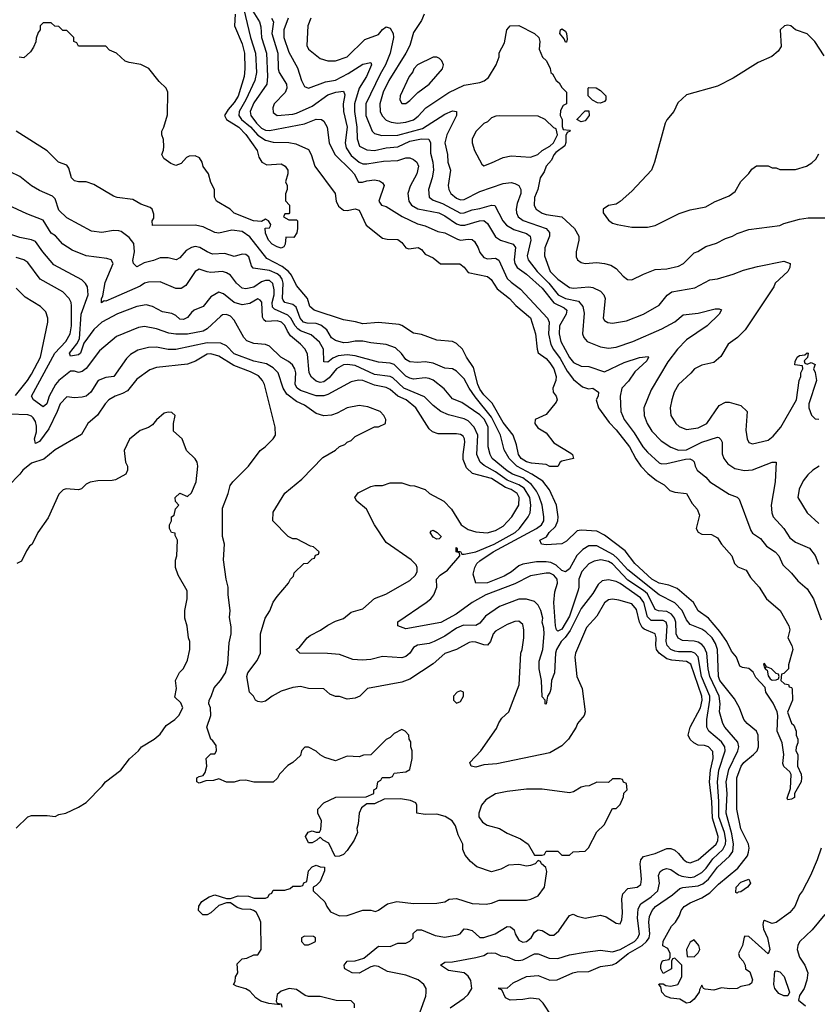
# Model space of a CAD drawing. Header units: inches. Extents: x 2348341 to 2479810, y 460419 to 613669.
# Tile 461 of 656: x 2423589 to 2427682, y 530168 to 535222. Entities that reach past the tile are written whole.
import ezdxf

# ---------------------------------------------------------------- set-up
doc = ezdxf.new("R2010")
doc.units = ezdxf.units.IN
doc.header["$MEASUREMENT"] = 0
doc.layers.add('C4523', color=7, linetype='Continuous')

msp = doc.modelspace()

# ---------------------------------------------------------------- linework, layer by layer
at = {"layer": 'C4523', "color": 2}
for points, elevation in [([(2424731.2, 535310), (2424773.8, 535130), (2424799.6, 535050), (2424803.1, 534950), (2424796, 534910), (2424749.2, 534810), (2424714.3, 534750), (2424713.1, 534730), (2424727.2, 534710), (2424772.4, 534672.4), (2424810, 534629), (2424850, 534602.6), (2424890, 534592.4), (2424970, 534590.6), (2425004.9, 534584.9), (2425070, 534554.8), (2425084.9, 534530), (2425104, 534470), (2425206.8, 534330), (2425213.4, 534290), (2425224.7, 534264.7), (2425250, 534244), (2425270, 534242.8), (2425310, 534251), (2425330, 534244.7), (2425367.5, 534167.5), (2425450, 534101), (2425474.4, 534094.4), (2425530, 534093.4), (2425550, 534078.8), (2425570, 534051), (2425584.9, 534044.9), (2425632.7, 534052.7), (2425650, 534042.8), (2425670, 534018.8), (2425710, 533998.8), (2425748, 533968), (2425848, 533968), (2425870, 533951), (2425890, 533924.9), (2425990, 533903), (2426008.6, 533888.6), (2426039.5, 533839.5), (2426102.8, 533790), (2426134, 533754), (2426210, 533690.7), (2426235.5, 533610), (2426244, 533530), (2426250, 533512), (2426290, 533482.8), (2426310, 533460.7), (2426330.4, 533430), (2426342, 533390), (2426340.7, 533370), (2426324, 533330), (2426326.8, 533310), (2426341, 533290), (2426346, 533270), (2426342, 533258), (2426290, 533195.3), (2426234, 533170), (2426232, 533150), (2426247.5, 533127.5), (2426290, 533101), (2426330, 533050.8), (2426417.3, 532997.3), (2426424.7, 532990), (2426431, 532969), (2426370, 532955.3), (2426362, 532950), (2426350, 532928.7), (2426310, 532929.2), (2426290, 532939), (2426215.2, 532944.8), (2426190, 532952), (2426162.9, 532970), (2426148.2, 532990), (2426138.9, 533038.9), (2426120.9, 533090), (2426070, 533154.5), (2426013, 533253), (2425970, 533297), (2425950, 533325.1), (2425938.9, 533350), (2425917.3, 533437.3), (2425880.7, 533490), (2425860.9, 533530), (2425830, 533559.3), (2425810, 533569.3), (2425730, 533577.2), (2425650, 533605.2), (2425610, 533612.7), (2425550, 533652.7), (2425536.6, 533656.6), (2425430, 533667.3), (2425350, 533660.9), (2425311.7, 533671.7), (2425250, 533680.7), (2425099.3, 533730), (2425077, 533750), (2425065.1, 533790), (2425010, 533857.2), (2424983.6, 533910), (2424968.7, 533928.7), (2424935.2, 533955.2), (2424856.4, 533996.4), (2424770, 534107), (2424730, 534134), (2424678, 534142), (2424610, 534125.2), (2424590, 534129.2), (2424530, 534159.3), (2424490, 534166.6), (2424270, 534166), (2424268, 534190), (2424276.4, 534203.6), (2424276.4, 534223.6), (2424268.9, 534248.9), (2424258, 534258), (2424210, 534275.3), (2424170, 534299), (2424089.1, 534309.1), (2424070, 534315.3), (2423970, 534375.3), (2423930, 534388.7), (2423890, 534388.7), (2423870, 534395.3), (2423855.3, 534410), (2423840.2, 534460.2), (2423830, 534475.3), (2423788, 534490), (2423730, 534548.7), (2423570, 534649)], 50), ([(2424785.2, 535265.2), (2424819.5, 535210), (2424825.5, 535185.5), (2424828.8, 535130), (2424856, 535050), (2424861.1, 534930), (2424856.4, 534890), (2424790, 534794.5), (2424772.2, 534750), (2424774.4, 534730), (2424804.6, 534690), (2424830, 534664.6), (2424850, 534654.9), (2424870, 534653.4), (2425050, 534687.7), (2425110, 534710.4), (2425138, 534710), (2425150, 534701), (2425167.3, 534670), (2425177.3, 534590), (2425206, 534530), (2425290, 534447.3), (2425304.9, 534430), (2425328.1, 534388.1), (2425347.3, 534387.3), (2425370, 534394.9), (2425410, 534399.3), (2425434.9, 534394.9), (2425450, 534384.7), (2425458.8, 534370), (2425431.3, 534290), (2425444.7, 534270), (2425470, 534262.8), (2425552.2, 534212.2), (2425630, 534174), (2425670, 534164), (2425735.2, 534135.2), (2425770, 534127.3), (2425835.2, 534095.2), (2425850, 534090.6), (2425890, 534095.5), (2425910, 534093.4), (2425923, 534083), (2425942, 534050), (2425950, 534026), (2425970, 534001), (2425990, 533994.8), (2426030, 533997.3), (2426048, 533988), (2426090, 533894), (2426110, 533874), (2426159, 533839), (2426297.3, 533690), (2426306, 533670), (2426302, 533610), (2426314.8, 533554.8), (2426328.5, 533528.5), (2426362.8, 533482.8), (2426397.8, 533417.8), (2426430, 533374.9), (2426476.7, 533336.7), (2426507.9, 533327.9), (2426530.3, 533330.3), (2426558.8, 533310), (2426557.3, 533290), (2426546.8, 533270), (2426558.8, 533230), (2426614.3, 533154.3), (2426650, 533116.3), (2426717.6, 533030), (2426750, 532967.3), (2426775.5, 532930), (2426811.8, 532891.8), (2426856.3, 532856.3), (2426895.2, 532835.2), (2426924.9, 532804.9), (2426950, 532796.3), (2427011.3, 532790), (2427038.8, 532738.8), (2427064.7, 532710), (2427078, 532678), (2427060.7, 532610), (2427070, 532591.3), (2427090, 532581), (2427138.8, 532578.8), (2427170, 532562), (2427190.7, 532530.7), (2427242.8, 532470), (2427256, 532430), (2427273.7, 532413.7), (2427316.3, 532396.3), (2427338.5, 532358.5), (2427382.8, 532310), (2427421, 532250), (2427491, 532190), (2427534.8, 532110), (2427541, 532090), (2427531.3, 532050), (2427551.3, 532010), (2427556, 531990), (2427534, 531910), (2427534, 531890), (2427510, 531866), (2427498, 531862), (2427494, 531830), (2427512.7, 531812.7), (2427534, 531810), (2427538, 531798), (2427550, 531794), (2427552.7, 531787.3), (2427554, 531730), (2427528.4, 531668.4), (2427550, 531612), (2427561, 531601), (2427574, 531570), (2427574, 531550), (2427582, 531530), (2427582, 531510), (2427572.7, 531487.3), (2427572, 531470), (2427581, 531450), (2427580.7, 531390), (2427598.8, 531350), (2427600.7, 531330), (2427598.8, 531310), (2427564.7, 531250), (2427564.7, 531230), (2427550, 531221.2), (2427530, 531218), (2427526.3, 531226.3), (2427544.5, 531275.5), (2427547.6, 531347.6), (2427540.7, 531360.7), (2427509.7, 531389.6), (2427504.2, 531404.2), (2427509.5, 531450.5), (2427501.6, 531510), (2427476.3, 531570), (2427478.4, 531650), (2427475.1, 531670), (2427454.4, 531714.4), (2427417.4, 531770), (2427413.6, 531793.6), (2427366.4, 531846.4), (2427352.9, 531872.9), (2427331.2, 531891.2), (2427297.2, 531897.2), (2427284, 531904), (2427266.6, 531950), (2427241.5, 531981.5), (2427217.4, 532030), (2427181, 532081), (2427124.2, 532150), (2427070, 532187), (2427046.6, 532230), (2426962.5, 532302.5), (2426920.2, 532320.2), (2426870, 532329.7), (2426832.3, 532350), (2426746, 532430), (2426696.4, 532496.4), (2426590, 532576.2), (2426550, 532597), (2426470, 532601.6), (2426450, 532598), (2426394.6, 532545.4), (2426370, 532531.8), (2426290, 532526), (2426266, 532530), (2426258, 532550), (2426292.3, 532567.7), (2426306, 532590), (2426338.6, 532621.4), (2426349.7, 532650), (2426351.8, 532670), (2426344.2, 532730), (2426308.2, 532808.2), (2426273.1, 532853.1), (2426217.6, 532890), (2426140.5, 532930), (2426100.5, 532970), (2426074.3, 533014.3), (2426055.4, 533090), (2426010, 533182), (2425925.8, 533285.8), (2425895.4, 533330), (2425870, 533379.3), (2425830, 533417.2), (2425810, 533429), (2425770, 533433.2), (2425710, 533459.5), (2425670, 533465.1), (2425630, 533462), (2425590, 533465.1), (2425570, 533478), (2425548.2, 533508.2), (2425517.1, 533537.1), (2425470, 533554), (2425390, 533562.7), (2425350, 533572.3), (2425310, 533572), (2425275.8, 533564.2), (2425250, 533563.6), (2425210, 533574.5), (2425188.2, 533588.2), (2425165.1, 533630), (2425134.1, 533654.1), (2425110, 533663), (2425064.6, 533664.6), (2425045.1, 533670), (2425028.4, 533690), (2425006.9, 533746.9), (2424990, 533759.6), (2424949.8, 533769.8), (2424941.5, 533781.5), (2424937.6, 533790), (2424941.5, 533870), (2424935.6, 533890), (2424924.9, 533904.9), (2424910, 533918), (2424870, 533934.5), (2424787.2, 533947.2), (2424778.6, 533958.6), (2424765.1, 534005.1), (2424750, 534017), (2424730, 534017.6), (2424690, 534007), (2424642, 534022), (2424578, 534018), (2424550, 534029.5), (2424512.9, 534052.9), (2424490, 534057), (2424470, 534052.3), (2424442.4, 534037.6), (2424410, 533999), (2424392, 533990), (2424350, 533999.5), (2424310, 533999.3), (2424275.1, 533984.9), (2424226.6, 533973.4), (2424190, 533953.2), (2424173.2, 533970), (2424170, 533986), (2424177.6, 534030), (2424173.6, 534073.6), (2424150, 534104), (2424110, 534134), (2424098, 534138), (2424070, 534139.3), (2424010, 534129.3), (2423956.5, 534136.5), (2423830, 534205.2), (2423790, 534244), (2423770, 534302), (2423756.6, 534316.6), (2423690, 534345.2), (2423649.5, 534369.5), (2423590, 534417.2), (2423540.1, 534440.1)], 54), ([(2424695.2, 535250), (2424691.8, 535190), (2424730, 535098), (2424741.6, 535050), (2424744.4, 534970), (2424741.3, 534930), (2424710, 534829.3), (2424690, 534796), (2424658.9, 534761.1), (2424639.1, 534730), (2424650.6, 534710), (2424712.7, 534670), (2424750, 534633), (2424806.8, 534550), (2424816.3, 534516.3), (2424830.6, 534490.6), (2424857.3, 534477.3), (2424930, 534481), (2424951.3, 534470), (2424964.7, 534450), (2424964.7, 534430), (2424952, 534390), (2424962, 534370), (2424962, 534350), (2424952.7, 534327.3), (2424952.7, 534292.7), (2424974, 534270), (2424974, 534230), (2424970, 534226), (2424950, 534226), (2424942, 534210), (2424970, 534194), (2425010, 534194), (2425014, 534190), (2425014, 534150), (2425011.6, 534128.4), (2424996, 534104), (2424954, 534106), (2424950.9, 534069.1), (2424943.6, 534056.4), (2424930.8, 534049.2), (2424910, 534055.3), (2424884, 534070), (2424865.2, 534090), (2424850, 534126), (2424848.4, 534151.6), (2424870, 534154), (2424876.4, 534163.6), (2424878, 534170), (2424866, 534190), (2424850, 534198), (2424830, 534186), (2424788, 534190), (2424690, 534229.4), (2424669.5, 534249.5), (2424599, 534290), (2424588.7, 534310), (2424588.7, 534350), (2424570, 534386), (2424558, 534430), (2424530, 534468), (2424525.2, 534490), (2424511.9, 534511.9), (2424490, 534522.7), (2424458, 534522), (2424445.2, 534514.8), (2424416.8, 534483.2), (2424390, 534474), (2424364.1, 534484.1), (2424328, 534510), (2424318, 534530), (2424327.3, 534552.7), (2424328, 534570), (2424327.3, 534607.3), (2424318, 534630), (2424318, 534650), (2424328.7, 534670), (2424347.3, 534732.7), (2424349.6, 534850), (2424339.6, 534870), (2424304.7, 534904.7), (2424250.9, 534970.9), (2424210, 534991.8), (2424150, 535001.2), (2424129.5, 535009.5), (2424086, 535050), (2424050, 535066), (2424030, 535086), (2423890, 535086), (2423882, 535102), (2423866, 535110), (2423866, 535130), (2423830, 535166), (2423810, 535166), (2423790, 535186), (2423768.4, 535188.4), (2423750, 535206), (2423710, 535206), (2423694, 535190), (2423694, 535170), (2423683.6, 535156.4), (2423672.7, 535127.3), (2423671.6, 535108.4), (2423659.6, 535080.4), (2423643.6, 535056.4), (2423610, 535026), (2423586, 535030)], 46), ([(2424881.6, 535230), (2424890.3, 535210.3), (2424882.3, 535150), (2424913.1, 535050), (2424915.8, 534970), (2424920.4, 534950), (2424957.1, 534890), (2424959.3, 534870), (2424951.7, 534848.3), (2424894.8, 534790), (2424887.3, 534770), (2424890, 534744.7), (2424910.7, 534730.7), (2424990, 534736.5), (2425010, 534742), (2425090, 534777.6), (2425170, 534835.3), (2425210.4, 534850.4), (2425250, 534854), (2425256.4, 534836.4), (2425248.7, 534790), (2425250.3, 534750), (2425268.5, 534670), (2425258.9, 534590), (2425264.1, 534564.1), (2425290, 534524.9), (2425330, 534490.3), (2425350, 534482.6), (2425370, 534481.1), (2425455.6, 534495.6), (2425530, 534499.1), (2425570, 534513.4), (2425590, 534513.4), (2425610, 534504), (2425626.8, 534490), (2425634.9, 534470), (2425626, 534430), (2425592.3, 534367.7), (2425580.5, 534330), (2425586.4, 534290), (2425599.1, 534270), (2425631.7, 534251.7), (2425738.8, 534230), (2425770, 534214.9), (2425830, 534173.7), (2425850, 534167.4), (2425872.3, 534167.7), (2425948, 534190), (2425970.3, 534190.3), (2425990, 534174.8), (2426030, 534107.7), (2426056, 534090), (2426121, 534070), (2426132.3, 534052.3), (2426126.7, 533990), (2426130.4, 533970), (2426141.6, 533950), (2426190, 533916.4), (2426270, 533843.8), (2426329.1, 533769.1), (2426382.9, 533742.9), (2426397.1, 533730), (2426392.2, 533710), (2426359.5, 533650), (2426357.1, 533610), (2426366.4, 533570), (2426410, 533487.7), (2426430, 533462), (2426470, 533442.8), (2426510, 533442), (2426590, 533414), (2426690, 533463), (2426770, 533488.2), (2426813.4, 533493.4), (2426816, 533490), (2426807.3, 533470), (2426745.9, 533414.1), (2426712.8, 533367.2), (2426679.1, 533330), (2426670.7, 533290), (2426673.4, 533210), (2426690.4, 533170.4), (2426741.2, 533101.2), (2426786, 533030), (2426810, 533002), (2426870, 532947.3), (2426882.8, 532942.8), (2426910, 532944.2), (2427005.8, 532965.8), (2427027.1, 532967.1), (2427041, 532961), (2427050, 532952), (2427054.8, 532930), (2427066, 532910), (2427110, 532873.4), (2427130.7, 532850), (2427230, 532787.3), (2427270.7, 532770.7), (2427280.7, 532760.7), (2427339.9, 532599.9), (2427350, 532586.8), (2427390, 532558.8), (2427420.3, 532520.3), (2427466, 532490), (2427484.7, 532470), (2427504.5, 532424.5), (2427550, 532381), (2427582.4, 532342.4), (2427630, 532301), (2427662.8, 532250), (2427701.1, 532141.1)], 58), ([(2424966, 535230), (2424944.9, 535170), (2424944.9, 535130), (2424970, 535054.8), (2425013.8, 534973.8), (2425034, 534910), (2425050, 534878), (2425070, 534871), (2425158, 534902), (2425210, 534912), (2425275.1, 534944.9), (2425350, 534992.7), (2425390, 535002), (2425393.4, 534990), (2425368.2, 534930), (2425330.4, 534870), (2425307.4, 534790), (2425306, 534750), (2425319.5, 534670), (2425320.3, 534610), (2425332.4, 534572.4), (2425370, 534553), (2425410, 534550.4), (2425470, 534564.2), (2425530, 534568.9), (2425590, 534599), (2425650.3, 534610.3), (2425687.9, 534607.9), (2425696.4, 534590), (2425696.7, 534536.7), (2425708.7, 534490), (2425713, 534450), (2425706, 534410), (2425686, 534350), (2425690.6, 534310), (2425710, 534294.9), (2425757.6, 534277.6), (2425850, 534228.8), (2425870, 534230.3), (2425910, 534245.3), (2425950, 534252.2), (2426010, 534270.4), (2426027.7, 534267.7), (2426068.4, 534190), (2426086.6, 534166.6), (2426124.7, 534144.7), (2426190, 534124.4), (2426208, 534110), (2426212.2, 534090), (2426192.2, 534010), (2426198.4, 533990), (2426243.6, 533930), (2426304, 533870), (2426352.2, 533810), (2426390, 533790.2), (2426456.9, 533776.9), (2426479.3, 533750), (2426485.2, 533714.8), (2426476.3, 533610), (2426482.8, 533590), (2426501, 533570), (2426570, 533543), (2426610, 533536.3), (2426650, 533540.5), (2426735.3, 533570), (2426884.1, 533635.9), (2426950, 533671), (2426993.2, 533706.8), (2427070, 533716.3), (2427157.3, 533737.3), (2427178, 533738), (2427190, 533732), (2427178.8, 533710), (2427116, 533650), (2427010, 533579), (2426964, 533530), (2426914.4, 533465.6), (2426830, 533322), (2426790.8, 533230), (2426794, 533190), (2426808, 533150), (2426833.4, 533110), (2426880.7, 533060.7), (2426930, 533027.7), (2426970, 533013), (2427010, 533014.6), (2427090, 533053.8), (2427170, 533078.8), (2427176.8, 533076.8), (2427187.3, 533067.3), (2427192.8, 533052.8), (2427194, 532994), (2427202.8, 532970), (2427222, 532942), (2427258.8, 532918.8), (2427308.1, 532908.1), (2427350, 532910.6), (2427450, 532950.8), (2427471.1, 532951.1), (2427464.9, 532850), (2427444.9, 532730), (2427447.7, 532690), (2427454.8, 532670), (2427510, 532611), (2427541.6, 532561.6), (2427570, 532540.7), (2427642, 532510), (2427670, 532472), (2427687.9, 532427.9)], 62), ([(2425082.8, 535230), (2425066.8, 535190), (2425062.8, 535090), (2425071.3, 535070), (2425130, 535022), (2425170, 535011.3), (2425210, 535011.3), (2425270, 535030.8), (2425360.2, 535119.8), (2425430, 535146), (2425450, 535172), (2425470, 535184.7), (2425490, 535178), (2425506, 535150), (2425507.3, 535130), (2425490.3, 535050), (2425466, 534990), (2425437.8, 534942.2), (2425364.2, 534790), (2425365.7, 534730), (2425398, 534650), (2425410, 534638), (2425447, 534627), (2425530, 534628.7), (2425656.5, 534663.5), (2425770, 534737.6), (2425810, 534753.4), (2425830.7, 534750.7), (2425830.7, 534730), (2425780.4, 534630), (2425770.4, 534590), (2425784, 534530), (2425785.5, 534490), (2425799.3, 534450), (2425787.7, 534370), (2425790.7, 534350), (2425800.7, 534330), (2425830, 534304.9), (2425850, 534297.3), (2425870, 534299.1), (2425950, 534340.5), (2426070, 534381.1), (2426110, 534385.3), (2426130, 534381.3), (2426150.3, 534370.3), (2426160.4, 534350), (2426159.5, 534330), (2426141.8, 534278.2), (2426137, 534250), (2426138.4, 534230), (2426146, 534210), (2426171.7, 534191.7), (2426290.3, 534150.3), (2426307.7, 534130), (2426307.7, 534110), (2426284, 534050), (2426281, 534010), (2426310.7, 533930), (2426350, 533890.7), (2426410, 533847.7), (2426430, 533844), (2426510, 533850.4), (2426530, 533846.7), (2426568.5, 533828.5), (2426586.8, 533810), (2426593, 533790), (2426582.8, 533690), (2426590, 533678), (2426607.1, 533667.1), (2426630, 533664), (2426703.2, 533676.8), (2426790, 533710.8), (2426870, 533757.3), (2426911.5, 533808.5), (2426935.9, 533824.1), (2427054, 533846), (2427130, 533886.8), (2427170, 533891), (2427250, 533914.8), (2427303.2, 533936.8), (2427375.3, 533955.3), (2427510, 533982.8), (2427542, 533970), (2427541, 533950), (2427531, 533930), (2427466, 533870), (2427458, 533850), (2427310.9, 533629.1), (2427272, 533590), (2427223.5, 533556.5), (2427186.4, 533493.6), (2427150, 533462), (2427090, 533449), (2427050.7, 533429.3), (2427033.2, 533406.8), (2426970, 533349), (2426947.3, 533310), (2426934.8, 533270), (2426926.8, 533230), (2426930.7, 533190.7), (2426956, 533150), (2426973.7, 533133.7), (2427010, 533118.8), (2427070, 533126.8), (2427114, 533150), (2427178, 533242), (2427210, 533258), (2427230, 533258), (2427290, 533241), (2427321, 533210), (2427314.4, 533114.4), (2427321, 533070), (2427330, 533052), (2427350, 533044.7), (2427430, 533064), (2427455.9, 533084.1), (2427494, 533130), (2427575.3, 533270), (2427588, 533370), (2427598, 533390), (2427598, 533410), (2427608, 533430), (2427606, 533446), (2427566, 533450), (2427567.3, 533467.3), (2427578, 533490), (2427590, 533498), (2427618, 533502), (2427630, 533512), (2427634, 533510), (2427632, 533488), (2427614, 533470), (2427618, 533458), (2427630, 533454), (2427650, 533462), (2427671.6, 533451.6), (2427662, 533430), (2427671.1, 533411.1), (2427678, 533370), (2427638, 533250), (2427638, 533230), (2427651.6, 533191.6), (2427670, 533174), (2427690, 533172)], 66), ([(2425664.7, 535250), (2425650, 535218), (2425610, 535155.3), (2425590.4, 535090), (2425570.4, 535050), (2425483.7, 534910), (2425454, 534850), (2425436.4, 534790), (2425438, 534750), (2425448.6, 534728.6), (2425470, 534706), (2425495.3, 534695.3), (2425530, 534690.3), (2425570, 534694.9), (2425610, 534708.5), (2425633.3, 534726.7), (2425672.7, 534770), (2425791.7, 534848.3), (2425870, 534885.5), (2425950, 534898.8), (2425972.1, 534907.9), (2425994.8, 534925.2), (2426034, 534990), (2426048.4, 535031.6), (2426048.9, 535051.1), (2426076.4, 535103.6), (2426088, 535170), (2426106, 535190), (2426150, 535192), (2426230.9, 535150.9), (2426252, 535130), (2426258, 535110), (2426254, 535070), (2426272, 535030), (2426292, 535010), (2426311.6, 534971.6), (2426314, 534950), (2426323.6, 534943.6), (2426342, 534910), (2426356.9, 534896.9), (2426370, 534874), (2426394, 534850), (2426394, 534790), (2426378, 534782), (2426363.6, 534756.4), (2426362, 534730), (2426372, 534710), (2426372.7, 534672.7), (2426378, 534658), (2426410, 534654), (2426414, 534650), (2426398, 534642), (2426392, 534628), (2426391.1, 534591.1), (2426385.4, 534574.6), (2426339.6, 534540.4), (2426330, 534528), (2426318.5, 534501.5), (2426290.7, 534469.3), (2426279.3, 534440.7), (2426258.8, 534410), (2426247.3, 534350), (2426230.5, 534309.5), (2426228.7, 534268.7), (2426239.1, 534250), (2426270, 534228.4), (2426290, 534221.6), (2426371.3, 534210), (2426436, 534150), (2426458.8, 534110), (2426458.8, 534090), (2426444, 534030), (2426444.9, 534004.9), (2426451.3, 533990), (2426470, 533976), (2426490, 533970.8), (2426550, 533974.8), (2426590, 533970.8), (2426622, 533962), (2426650, 533944.7), (2426685.2, 533905.2), (2426707.5, 533887.5), (2426730, 533886), (2426790, 533916), (2426850, 533938.8), (2426910, 533942.8), (2426970, 533956), (2426995.3, 533970), (2427050, 534024.7), (2427068.9, 534031.1), (2427110, 534058), (2427164.7, 534075.3), (2427210, 534098), (2427246, 534110), (2427270, 534124.7), (2427330, 534144.7), (2427490, 534166), (2427510, 534176), (2427590, 534198), (2427634.6, 534205.4), (2427730, 534204.7)], 70), ([(2427716.4, 535036.4), (2427669, 535110), (2427630, 535149), (2427569.3, 535169.3), (2427546, 535190), (2427530, 535194), (2427514, 535190), (2427491.3, 535168.7), (2427495.5, 535084.5), (2427480.7, 535059.3), (2427447.9, 535032.1), (2427378.8, 535001.2), (2427250, 534921.2), (2427170, 534881.2), (2427010, 534835.3), (2426965.4, 534794.6), (2426944.7, 534750), (2426910, 534708), (2426901, 534690), (2426846, 534490), (2426830.8, 534450), (2426730, 534342), (2426670, 534288.7), (2426650, 534275.3), (2426610, 534268), (2426582, 534250), (2426582, 534230), (2426610, 534192), (2426630, 534178), (2426654, 534170), (2426730, 534156), (2426810, 534156), (2426850, 534164.7), (2426973.6, 534226.4), (2427030, 534246), (2427110, 534261), (2427153.6, 534286.4), (2427230, 534318), (2427260.2, 534339.8), (2427289.3, 534390.7), (2427330, 534432), (2427345.6, 534454.4), (2427370, 534471.3), (2427430, 534472), (2427450, 534462), (2427470, 534462), (2427490, 534452), (2427570, 534452), (2427626, 534470), (2427653.6, 534486.4), (2427674.6, 534505.4), (2427690, 534534)], 74), ([(2427701, 530970), (2427681, 530910), (2427646.8, 530830), (2427606, 530750), (2427591, 530730), (2427566, 530670), (2427539.9, 530640.1), (2427470, 530589), (2427450, 530584), (2427410, 530598), (2427405.4, 530594.6), (2427402, 530578), (2427405.2, 530554.8), (2427426, 530510), (2427438.8, 530450), (2427430, 530428), (2427330, 530517.2), (2427310, 530518), (2427306.8, 530513.2), (2427298, 530470), (2427278, 530430), (2427282, 530410), (2427302, 530390), (2427312, 530370), (2427314, 530350), (2427335.3, 530335.3), (2427350, 530294), (2427343.6, 530276.4), (2427331.6, 530268.4), (2427290, 530259), (2427270.5, 530249.5), (2427232.3, 530247.7), (2427190, 530252.7), (2427150, 530240.7), (2427106.3, 530246.3), (2427098, 530250), (2427090, 530266), (2427076.9, 530243.1), (2427074.8, 530230), (2427050, 530194), (2427030, 530177.2), (2427010, 530174), (2426975.5, 530195.5), (2426930, 530199.3), (2426902, 530210), (2426884, 530230), (2426878, 530258), (2426868, 530270), (2426870, 530274), (2426890, 530274), (2426904.7, 530264.7), (2426930, 530261), (2426966, 530270), (2426986, 530310), (2426986, 530370), (2426950, 530406), (2426938, 530402), (2426934, 530390), (2426934, 530350), (2426890, 530326), (2426878, 530350), (2426878, 530370), (2426886, 530390), (2426890, 530394), (2426922, 530398), (2426926, 530410), (2426926, 530430), (2426915.3, 530455.3), (2426888.7, 530468.7), (2426890, 530492), (2426934, 530570), (2426954, 530590), (2426975.1, 530624.9), (2426982.7, 530650), (2426999.3, 530670), (2427029.2, 530690), (2427090, 530714.9), (2427130, 530740.5), (2427174.9, 530785.1), (2427273.1, 530866.9), (2427322.7, 530930), (2427329.4, 530950), (2427332.7, 530970), (2427329.4, 530990), (2427288.7, 531068.7), (2427268.4, 531170), (2427268, 531330), (2427291.3, 531390), (2427305.1, 531410), (2427355.1, 531450), (2427372.3, 531470), (2427379.6, 531490), (2427377.6, 531550), (2427369.3, 531570), (2427321.2, 531610), (2427305.2, 531630), (2427282, 531690), (2427256.6, 531736.6), (2427181, 531830), (2427174.8, 531850), (2427169.7, 531989.7), (2427160.1, 532020.1), (2427141.6, 532050), (2427110, 532080.7), (2427090, 532094.5), (2427030, 532117.2), (2427010, 532141.2), (2426987.6, 532190), (2426950, 532229.6), (2426870, 532269.6), (2426710, 532398.3), (2426657, 532457), (2426635.1, 532475.1), (2426550, 532521.3), (2426510, 532521.6), (2426477.7, 532502.3), (2426447.7, 532472.3), (2426410, 532403.6), (2426390, 532388.5), (2426370, 532395.1), (2426342, 532422), (2426315.1, 532435.1), (2426290, 532439.7), (2426241.4, 532438.6), (2426170, 532427.6), (2426150, 532418.4), (2426112.4, 532387.6), (2426074.3, 532365.7), (2425990, 532332), (2425929.3, 532329.3), (2425916.4, 532376.4), (2425924, 532410), (2425935.1, 532430), (2425950, 532444.9), (2426018.4, 532490), (2426240.7, 532610), (2426265.6, 532630), (2426277.6, 532650), (2426278.4, 532670), (2426269.7, 532730), (2426254.7, 532774.7), (2426241.4, 532801.4), (2426215.7, 532835.7), (2426170, 532869.8), (2426118, 532890), (2426090, 532906.9), (2426013.3, 532970), (2426002.4, 532990), (2425993.3, 533030), (2425992.1, 533130), (2425973.7, 533170), (2425950, 533193), (2425857.7, 533257.7), (2425810, 533276), (2425767, 533327), (2425710, 533371.8), (2425690, 533380.7), (2425670, 533382.9), (2425610, 533376.9), (2425590, 533381.3), (2425570, 533391.5), (2425510, 533451.3), (2425490, 533458), (2425430, 533463.6), (2425310, 533496.4), (2425270, 533502.3), (2425223.2, 533496.8), (2425195.6, 533484.4), (2425170, 533463.7), (2425150, 533466), (2425148.5, 533530), (2425127.3, 533567.3), (2425085.1, 533605.1), (2425030, 533624.5), (2425015.4, 533635.4), (2425002, 533650), (2424979.8, 533690), (2424965.1, 533705.1), (2424896.3, 533736.3), (2424886.4, 533746.4), (2424884.5, 533770), (2424894.8, 533810), (2424895.1, 533835.1), (2424887, 533867), (2424870, 533882.4), (2424850, 533883), (2424830, 533876.3), (2424790, 533849.7), (2424750, 533839.5), (2424730, 533843.7), (2424700.9, 533870), (2424671.2, 533911.2), (2424650, 533922), (2424630, 533929.5), (2424570, 533924.5), (2424550, 533927), (2424510, 533941.2), (2424490, 533929), (2424442, 533858), (2424417.3, 533842.7), (2424390, 533841.2), (2424310, 533876), (2424250, 533874.5), (2424230, 533869.3), (2424206.1, 533853.9), (2424070, 533793.6), (2424030, 533777.2), (2424022, 533778), (2424009.1, 533769.1), (2424009.3, 533789.3), (2424016.2, 533803.8), (2424027.3, 533872.7), (2424069, 533970), (2424058, 533990), (2424036.5, 533996.5), (2423930, 534009.3), (2423858, 534038), (2423810, 534069.2), (2423771.6, 534111.6), (2423750, 534125.2), (2423710, 534192.7), (2423624.8, 534224.8), (2423530, 534269.2)], 58), ([(2426317, 530110), (2426275.1, 530175.1), (2426255.1, 530195.1), (2426210, 530199.3), (2426170, 530192.7), (2426106, 530190), (2426082, 530202), (2426062, 530242), (2426047.3, 530247.3), (2426047.3, 530252.7), (2426090, 530252), (2426121.5, 530278.5), (2426190, 530310.6), (2426250, 530315.5), (2426310, 530293), (2426346, 530294), (2426428, 530330), (2426450, 530334.9), (2426510, 530336.5), (2426570, 530363.2), (2426630, 530371.5), (2426650, 530380.3), (2426711.1, 530430), (2426782.4, 530470), (2426805.4, 530490), (2426818.9, 530510), (2426822.6, 530530), (2426816.9, 530590), (2426820.1, 530619.9), (2426834.5, 530650), (2426852, 530670), (2426939.3, 530730), (2426976.9, 530763.1), (2426991.5, 530768.5), (2427070, 530776.9), (2427093.5, 530786.5), (2427124.2, 530810), (2427170, 530872.4), (2427232, 530928), (2427247.5, 530952.5), (2427251.1, 530990), (2427243.9, 531043.9), (2427214.7, 531150), (2427218.5, 531250), (2427214.5, 531310), (2427227, 531373), (2427274, 531470), (2427279.5, 531490), (2427273.1, 531513.1), (2427206.6, 531590), (2427196.2, 531610), (2427180.5, 531670), (2427183, 531710), (2427177.7, 531750), (2427130.9, 531850), (2427122.3, 531890), (2427115.1, 531970), (2427101.8, 532001.8), (2427090, 532015.1), (2427070, 532026.6), (2427050, 532032.6), (2426990, 532035.6), (2426967.4, 532047.4), (2426958, 532070), (2426955.1, 532130), (2426948.5, 532150), (2426934.3, 532170), (2426910, 532184.2), (2426867.5, 532187.5), (2426850, 532194.5), (2426810, 532274.7), (2426790, 532292.9), (2426710, 532345.1), (2426630, 532429.7), (2426610, 532441.7), (2426570.4, 532449.6), (2426536.7, 532443.3), (2426510, 532429.4), (2426473.4, 532390), (2426457.3, 532350), (2426458.7, 532310), (2426454.4, 532294.4), (2426410, 532160.9), (2426370, 532094), (2426350, 532082.9), (2426342.9, 532090), (2426338.3, 532110), (2426329.8, 532230), (2426335, 532285), (2426348, 532330), (2426347.6, 532350), (2426329.4, 532370), (2426310, 532380.5), (2426290, 532381.3), (2426210, 532368), (2426130, 532326.3), (2425980.7, 532270), (2425910.7, 532230), (2425828, 532170), (2425750, 532128), (2425570, 532095.1), (2425529, 532110), (2425530, 532130.8), (2425674, 532230), (2425699, 532250), (2425714, 532270), (2425729, 532310), (2425727, 532350), (2425746, 532370), (2425783.5, 532396.5), (2425848, 532470), (2425846, 532486), (2425828.7, 532490), (2425828, 532512), (2425834, 532506), (2425834, 532494), (2425850, 532492), (2425858, 532478), (2425870, 532478), (2425930, 532490.4), (2426022.9, 532530), (2426131.8, 532590), (2426153.6, 532610), (2426198.4, 532670), (2426207.8, 532690), (2426212.4, 532730), (2426206.2, 532770), (2426176.9, 532816.9), (2426150, 532834.8), (2426090, 532858.2), (2426030, 532902), (2425972.9, 532932.9), (2425951, 532951), (2425934.7, 532990), (2425938.9, 533090), (2425920.5, 533130), (2425890, 533163.6), (2425870, 533173.3), (2425790, 533193.3), (2425750, 533211.6), (2425710, 533242), (2425666.5, 533286.5), (2425559.5, 533330), (2425503.3, 533383.3), (2425489.7, 533389.7), (2425410, 533401), (2425310, 533447.1), (2425270, 533452.3), (2425250, 533449.7), (2425214.9, 533430), (2425176, 533384), (2425150, 533363.1), (2425130, 533359.1), (2425110, 533366.3), (2425086.8, 533386.8), (2425074.8, 533410), (2425064.8, 533504.8), (2425053.2, 533530), (2425030, 533557.2), (2424978.7, 533598.7), (2424962.5, 533622.5), (2424950, 533652), (2424932, 533670), (2424910, 533676.9), (2424852.5, 533672.5), (2424841.6, 533681.6), (2424834.5, 533694.5), (2424831.3, 533771.3), (2424822.7, 533782.7), (2424810, 533789.2), (2424770, 533764.5), (2424730, 533758), (2424689.8, 533769.8), (2424634.9, 533814.9), (2424610, 533822.7), (2424570, 533799), (2424530, 533749.2), (2424484.7, 533730), (2424470, 533719), (2424450, 533692.7), (2424430, 533683.7), (2424410, 533684.5), (2424390, 533703.7), (2424370, 533714.5), (2424322, 533722), (2424270, 533749.3), (2424237.5, 533757.5), (2424190, 533749.4), (2424090, 533712), (2424010, 533669.3), (2423969.1, 533630.9), (2423918.4, 533561.6), (2423900.7, 533510), (2423890, 533500.9), (2423850, 533495.3), (2423843.7, 533510), (2423881.7, 533558.3), (2423895.6, 533584.4), (2423903.8, 533710), (2423939.6, 533810), (2423936, 533850), (2423927.2, 533867.2), (2423907.2, 533887.2), (2423763.9, 533963.9), (2423706.6, 534030), (2423670, 534082.7), (2423650, 534092.3), (2423590, 534103.7), (2423510, 534129.3)], 62), ([(2425797, 530150), (2425870, 530199.3), (2425890, 530218), (2425909.6, 530250), (2425903.6, 530290), (2425890, 530312.3), (2425870, 530329.5), (2425790, 530342.7), (2425748, 530370), (2425770, 530384.7), (2425810, 530386.8), (2425930, 530408.2), (2425970, 530419.3), (2425990, 530430.4), (2426010, 530433.4), (2426030, 530430.7), (2426057.1, 530417.1), (2426090, 530412.2), (2426130, 530394.9), (2426150, 530392.7), (2426170, 530396.4), (2426230, 530427.3), (2426250, 530426.8), (2426305.1, 530405.1), (2426350, 530403.1), (2426410, 530422), (2426490, 530436.3), (2426570, 530446), (2426630, 530437.3), (2426670, 530448.9), (2426743.6, 530490), (2426761.3, 530510), (2426769.7, 530530.3), (2426758.5, 530610), (2426762, 530658), (2426776.2, 530683.8), (2426830, 530719.5), (2426862.9, 530750), (2426871.5, 530790), (2426866, 530830), (2426875.1, 530850), (2426890, 530860.4), (2426910, 530864.9), (2426930, 530860.4), (2426970, 530832.2), (2426986, 530826), (2427030, 530819.6), (2427050, 530822.3), (2427090, 530845.3), (2427112.1, 530867.9), (2427145.4, 530914.6), (2427197.4, 530962.5), (2427209.8, 530990), (2427211.6, 531010), (2427206.3, 531050), (2427175.7, 531130), (2427175.9, 531210), (2427168.9, 531310), (2427176.4, 531370), (2427208.3, 531470), (2427206.6, 531490), (2427190, 531515.6), (2427124.5, 531570), (2427114, 531590), (2427115.1, 531630), (2427130.8, 531729.2), (2427129.8, 531750), (2427087.4, 531850), (2427070, 531952), (2427054, 531970), (2427037, 531977), (2426970, 531977.7), (2426950, 531980.5), (2426929.5, 531990), (2426911.6, 532010), (2426905.4, 532030), (2426912.1, 532110), (2426906.6, 532130), (2426890, 532138.3), (2426830, 532137.4), (2426810, 532157), (2426790.9, 532230), (2426774.8, 532254.8), (2426670, 532327.8), (2426650, 532338.4), (2426610, 532347), (2426578, 532342), (2426557.6, 532322.4), (2426530, 532277.2), (2426470, 532199.5), (2426412.9, 532087.1), (2426388.5, 532051.5), (2426367.4, 532030), (2426343.8, 531990), (2426338.4, 531970), (2426332.4, 531870), (2426317.3, 531830), (2426314.6, 531785.4), (2426310, 531768), (2426298, 531750), (2426290, 531708), (2426286, 531710), (2426286, 531730), (2426270, 531746), (2426266.6, 531830), (2426255.1, 531890), (2426254.5, 531930), (2426272.7, 531990), (2426279.6, 532070), (2426278.4, 532098.4), (2426269.4, 532130), (2426273.2, 532150), (2426263.7, 532190), (2426250, 532217.2), (2426230, 532236), (2426190, 532247), (2426150, 532247), (2426050.4, 532209.6), (2425978.8, 532161.2), (2425950, 532125.2), (2425930, 532112.3), (2425865.3, 532114.7), (2425830, 532099.6), (2425770, 532057), (2425716, 532030), (2425690, 532020.7), (2425630, 532012.3), (2425610, 531999.3), (2425590.6, 531970), (2425570, 531952.7), (2425550, 531946.6), (2425450, 531952.7), (2425390, 531937.2), (2425346, 531934), (2425298.6, 531938.6), (2425230, 531964), (2425169.1, 531969.1), (2425026, 531970), (2425008, 531990), (2425022, 531998), (2425064, 532050), (2425078.9, 532061.1), (2425131.5, 532088.5), (2425170, 532114.8), (2425210, 532134.8), (2425250, 532147.7), (2425290, 532181), (2425350, 532198.8), (2425409.6, 532250.4), (2425467.5, 532272.5), (2425590, 532344), (2425619, 532370), (2425628.7, 532390), (2425628.7, 532410), (2425623.1, 532423.1), (2425598, 532450), (2425470, 532538), (2425409.1, 532629.1), (2425368, 532710), (2425318, 532750), (2425308, 532770), (2425326.3, 532793.7), (2425390, 532826), (2425411.1, 532831.1), (2425450, 532831.3), (2425490, 532844.7), (2425550, 532844.7), (2425590, 532831.3), (2425614, 532830), (2425670, 532811), (2425691.3, 532790), (2425766, 532750), (2425804, 532710), (2425854, 532630), (2425890, 532605.5), (2425930, 532593.4), (2425987.9, 532587.9), (2426030, 532599.3), (2426070, 532623), (2426114.5, 532670), (2426149.6, 532730), (2426151.3, 532770), (2426141.6, 532790), (2426110, 532809.7), (2426081.1, 532821.1), (2426010, 532866.9), (2425913, 532893), (2425881, 532921), (2425864.2, 532964.2), (2425863.6, 532990), (2425873.6, 533053.6), (2425872, 533070), (2425863.7, 533083.7), (2425850, 533092.7), (2425830, 533096), (2425736.5, 533096.5), (2425706.8, 533106.8), (2425690, 533122), (2425621.2, 533230), (2425572.7, 533270), (2425529.7, 533289.7), (2425490, 533323.6), (2425470, 533334.3), (2425410, 533345.6), (2425350, 533369.3), (2425327.9, 533372.1), (2425290, 533362.7), (2425170, 533298), (2425150, 533292), (2425110, 533292), (2425030, 533318.4), (2425012.7, 533330), (2425002.9, 533350), (2425005.1, 533410), (2425000.7, 533430), (2424989.3, 533450), (2424968.1, 533468.1), (2424929.4, 533490), (2424870, 533546), (2424850, 533554.5), (2424790, 533559.6), (2424753.8, 533573.8), (2424739.3, 533590), (2424690, 533679), (2424670, 533699.3), (2424650, 533709.3), (2424630, 533706.6), (2424620.3, 533699.7), (2424550, 533634.5), (2424530, 533623.6), (2424450, 533608), (2424390, 533607.6), (2424353.4, 533613.4), (2424290, 533635.6), (2424230, 533647), (2424198.8, 533641.2), (2424084.7, 533595.3), (2423997.5, 533522.5), (2423930, 533432.3), (2423910, 533416.2), (2423890, 533411.8), (2423870, 533418.4), (2423850, 533417.6), (2423790, 533369.7), (2423773.1, 533350), (2423740.3, 533290), (2423727.3, 533250), (2423710, 533235.1), (2423659, 533270), (2423649.3, 533290), (2423769.8, 533510.2), (2423826.3, 533570), (2423847.8, 533610), (2423855.4, 533650), (2423853.8, 533753.8), (2423852, 533770), (2423842.7, 533790), (2423810, 533825.2), (2423693.2, 533890), (2423630, 533976), (2423609.5, 533989.5), (2423570, 534000.9)], 66), ([(2423567.1, 533292.9), (2423629.3, 533370), (2423650, 533402.8), (2423695.1, 533490), (2423733.2, 533670), (2423733.2, 533690), (2423722, 533722), (2423695.3, 533750), (2423617.5, 533797.5), (2423570, 533844)], 70), ([(2425644, 530130), (2425673.2, 530210), (2425675.3, 530230), (2425675.3, 530250), (2425662, 530270), (2425634.2, 530294.2), (2425570, 530318), (2425476.9, 530336.9), (2425430, 530362.7), (2425410, 530365.2), (2425390, 530361.2), (2425330, 530327.6), (2425295.3, 530330), (2425258, 530350), (2425255.3, 530355.3), (2425254, 530370), (2425269.3, 530390.7), (2425310, 530390.8), (2425355.5, 530404.5), (2425430, 530466), (2425490, 530464.7), (2425530, 530482), (2425570, 530482), (2425590, 530492), (2425608, 530510), (2425608.4, 530531.6), (2425629.1, 530550.9), (2425650, 530551), (2425720.9, 530520.9), (2425770, 530512.7), (2425835.5, 530524.5), (2425849.4, 530530.6), (2425870, 530556), (2425885.2, 530554.8), (2425910, 530546.8), (2425950, 530510.8), (2425970, 530510.6), (2426029, 530530), (2426090, 530567.3), (2426106.8, 530566.8), (2426126, 530550), (2426131, 530530), (2426150, 530498), (2426170, 530487.3), (2426190, 530490.8), (2426212.7, 530510), (2426230, 530538), (2426249.3, 530550.7), (2426270, 530547.3), (2426310, 530524), (2426330, 530524), (2426355.1, 530544.9), (2426410, 530624.7), (2426429.1, 530630.9), (2426450, 530621), (2426490, 530611.3), (2426570, 530626), (2426598, 530618), (2426650, 530584.7), (2426670, 530582), (2426678, 530602), (2426682, 530638), (2426679.3, 530710), (2426684.5, 530735.5), (2426710, 530762.8), (2426758, 530770), (2426776.2, 530783.8), (2426779.3, 530810), (2426772, 530890), (2426776, 530910), (2426790, 530926.8), (2426850, 530942), (2426910, 530967.3), (2426930, 530967.3), (2426950, 530958.8), (2426970, 530942.8), (2426992.8, 530912.8), (2427010, 530898.8), (2427030, 530894), (2427070, 530910.6), (2427163, 530990), (2427171.5, 531008.5), (2427172.8, 531030), (2427143.5, 531123.5), (2427139.8, 531210), (2427128.2, 531310), (2427133.3, 531370), (2427148, 531430), (2427146, 531466), (2427124, 531490), (2427102.5, 531497.5), (2427070, 531499), (2427048, 531510), (2427030, 531528), (2427019, 531550), (2427029.2, 531590), (2427083.1, 531690), (2427090.8, 531730), (2427088.6, 531750), (2427033.5, 531913.5), (2427010, 531928.2), (2426934.8, 531934.8), (2426910, 531942.2), (2426869.8, 531969.8), (2426856.4, 531990), (2426852.4, 532010), (2426854.3, 532050), (2426849.6, 532069.6), (2426793.6, 532093.6), (2426782.9, 532102.9), (2426769.7, 532129.7), (2426753.9, 532193.9), (2426730, 532223.7), (2426662.5, 532242.5), (2426630, 532247), (2426610, 532243.7), (2426590, 532229.2), (2426550, 532161.2), (2426497.3, 532102.7), (2426440.5, 531970), (2426438, 531950), (2426447.7, 531850), (2426474.8, 531790), (2426491.3, 531670), (2426484.7, 531650), (2426451.1, 531608.9), (2426444.7, 531590), (2426404.7, 531530), (2426370, 531495.3), (2426310, 531459), (2426037.1, 531402.9), (2425970, 531397.2), (2425930, 531385.2), (2425906, 531390), (2425898, 531410), (2425955.3, 531470), (2426035.5, 531584.5), (2426046.8, 531613.2), (2426063.2, 531636.8), (2426099, 531670), (2426151.9, 531808.1), (2426159.5, 531970), (2426166.6, 531990), (2426175.1, 532050), (2426176, 532090), (2426170, 532118), (2426150, 532134), (2426130, 532132.7), (2426090, 532118), (2426030, 532083.7), (2426018, 532070), (2426005.5, 532030), (2425990, 532012.3), (2425970, 532013.3), (2425930, 532027), (2425910, 532029.4), (2425895.2, 532024.8), (2425830, 531989.2), (2425770, 531969), (2425710, 531915.3), (2425590, 531837.2), (2425550, 531821.2), (2425374, 531790), (2425334, 531750), (2425310, 531739), (2425270, 531735.3), (2425230, 531748.7), (2425210, 531748.7), (2425180.2, 531760.2), (2425150, 531788), (2425071.6, 531788.4), (2425030, 531799), (2424990, 531794), (2424930, 531775.3), (2424884.7, 531750), (2424850, 531724), (2424830, 531719), (2424810, 531722), (2424798, 531730), (2424788, 531750), (2424768, 531770), (2424754, 531850), (2424759, 531870), (2424807.6, 531932.4), (2424823.7, 531970), (2424824, 532070), (2424849, 532150), (2424872.9, 532187.1), (2424890, 532232), (2424910, 532262), (2424968, 532330), (2424978, 532350), (2424993.6, 532366.4), (2424998, 532382), (2425046, 532430), (2425067.3, 532432.7), (2425090, 532454), (2425102, 532458), (2425107.3, 532472.7), (2425122, 532478), (2425126, 532490), (2425096.4, 532516.4), (2425080.4, 532520.4), (2425010, 532558), (2424990, 532558), (2424966, 532570), (2424888, 532650), (2424890, 532694), (2424950, 532792), (2425036.5, 532863.5), (2425144.7, 532975.3), (2425210, 533012), (2425229.1, 533030.9), (2425258, 533042), (2425270, 533054), (2425290, 533062), (2425310, 533082), (2425410, 533132), (2425430, 533132), (2425466, 533150), (2425468, 533170), (2425458, 533190), (2425438, 533210), (2425374.8, 533234.8), (2425330, 533241.2), (2425270, 533229), (2425218, 533202), (2425188.1, 533191.9), (2425150, 533189.4), (2425110, 533200.9), (2425050, 533243.7), (2425010, 533262.9), (2424960.3, 533300.3), (2424940.5, 533330), (2424915.6, 533410), (2424890, 533435.6), (2424855.2, 533455.2), (2424790, 533469.7), (2424690, 533506.3), (2424650, 533547), (2424621, 533561), (2424550, 533562.6), (2424390, 533529.6), (2424350, 533529.6), (2424290, 533540.9), (2424250, 533539.5), (2424195.2, 533524.8), (2424156.7, 533503.3), (2424136.7, 533483.3), (2424071, 533390), (2424030, 533385.2), (2423990.7, 533369.3), (2423954, 533310), (2423930.4, 533289.6), (2423910, 533283.7), (2423870, 533281.2), (2423830, 533286), (2423796, 533250), (2423781.6, 533210), (2423738.9, 533121.1), (2423690, 533057.2), (2423670, 533047), (2423665.4, 533070), (2423674.2, 533105.8), (2423675.1, 533135.1), (2423670, 533159), (2423658, 533178), (2423650, 533186.6), (2423630, 533193.6), (2423536.5, 533196.5)], 70), ([(2424926, 530166), (2424867.3, 530172.7), (2424825.4, 530185.4), (2424801, 530201), (2424770, 530235.3), (2424750, 530248), (2424701.2, 530261.2), (2424686, 530270), (2424694.6, 530285.4), (2424695.3, 530310), (2424708.7, 530330), (2424704, 530376), (2424730, 530402), (2424754, 530406), (2424790, 530422), (2424810, 530422), (2424828, 530450), (2424826, 530590), (2424816.4, 530616.4), (2424802, 530642), (2424789.1, 530649.1), (2424775.3, 530655.3), (2424730, 530656), (2424704.8, 530664.8), (2424670, 530688.7), (2424650, 530688.7), (2424610, 530675.3), (2424570, 530638), (2424550, 530628), (2424528.4, 530628.4), (2424506, 530650), (2424508.4, 530671.6), (2424523.1, 530696.9), (2424560.2, 530719.8), (2424590, 530730.8), (2424650, 530712), (2424670, 530712), (2424710, 530724.7), (2424763.6, 530723.6), (2424792.7, 530712.7), (2424850, 530714), (2424862, 530718), (2424870, 530734), (2424882, 530738), (2424890, 530754), (2424950, 530754), (2424976.4, 530763.6), (2424990, 530774), (2425030, 530774), (2425042, 530778), (2425047.3, 530792.7), (2425062, 530798), (2425070, 530854), (2425090, 530874), (2425110, 530882), (2425130, 530874), (2425152.7, 530872.7), (2425152.7, 530852.7), (2425130, 530798), (2425110, 530778), (2425094, 530770), (2425094, 530750), (2425154.4, 530694.4), (2425164.7, 530670), (2425183.5, 530643.5), (2425230, 530622), (2425270, 530624.7), (2425349.1, 530650.9), (2425390, 530651.3), (2425414.6, 530645.4), (2425430, 530651.3), (2425475.5, 530684.5), (2425524.1, 530695.9), (2425610, 530685.5), (2425730, 530687.3), (2425770, 530694.8), (2425792.5, 530707.5), (2425830, 530710.8), (2425910, 530686), (2425982, 530682), (2426010, 530686.8), (2426050, 530702.8), (2426190, 530702.8), (2426212.5, 530707.5), (2426250, 530724.7), (2426282, 530770), (2426294, 530850), (2426288, 530870), (2426266, 530890), (2426262, 530902), (2426250, 530906), (2426234, 530890), (2426210, 530881.2), (2426190, 530877.2), (2426150, 530885.2), (2426096.9, 530883.1), (2426058, 530862), (2426010, 530849), (2425934.6, 530874.6), (2425902, 530902), (2425874.6, 530934.6), (2425863.1, 530963.1), (2425862, 530990), (2425838, 531038), (2425824.7, 531084.7), (2425808.7, 531110), (2425772.9, 531132.9), (2425730, 531144), (2425670, 531142), (2425626, 531150), (2425626, 531190), (2425622, 531202), (2425593.6, 531213.6), (2425543.1, 531223.1), (2425459.6, 531220.4), (2425410, 531198), (2425370, 531198), (2425343.5, 531176.5), (2425331.3, 531150), (2425326, 531094), (2425318, 531070), (2425322, 531050), (2425304.7, 531010), (2425270, 530958), (2425250, 530938), (2425230, 530928), (2425207.3, 530927.3), (2425174.6, 530994.6), (2425146, 531010), (2425130, 531026), (2425114, 531010), (2425090, 530998), (2425070, 530998), (2425055.3, 531030), (2425068.9, 531051.1), (2425090, 531058), (2425110, 531052), (2425127.3, 531052.7), (2425134.6, 531065.4), (2425138, 531110), (2425118, 531150), (2425118, 531170), (2425150, 531202), (2425211.6, 531231.6), (2425367.3, 531232.7), (2425406, 531250), (2425406, 531270), (2425422, 531278), (2425426, 531310), (2425442, 531318), (2425448.4, 531331.6), (2425487.3, 531332.7), (2425502, 531338), (2425510, 531354), (2425570, 531362), (2425590, 531374), (2425602, 531430), (2425602, 531470), (2425595.3, 531490), (2425595.3, 531515.3), (2425588, 531530), (2425586, 531550), (2425566, 531570), (2425550, 531578), (2425510, 531558), (2425490, 531538), (2425470, 531528), (2425390, 531448), (2425352.7, 531447.3), (2425330, 531438), (2425270, 531442), (2425210, 531418), (2425154.6, 531434.6), (2425130, 531448), (2425110, 531468), (2425070, 531488), (2425052.7, 531487.3), (2425034, 531470), (2425030, 531446), (2424991.1, 531408.9), (2424965.4, 531394.6), (2424922, 531350), (2424911.1, 531328.9), (2424890, 531308), (2424790, 531308.7), (2424750, 531318), (2424716.4, 531316.4), (2424690, 531308.7), (2424650, 531308.7), (2424610, 531326), (2424583.6, 531316.4), (2424544.7, 531315.3), (2424510, 531304), (2424498, 531310), (2424498, 531330), (2424510, 531338), (2424530, 531342), (2424541.2, 531358.8), (2424549, 531390), (2424546, 531430), (2424570, 531454), (2424590, 531454), (2424598, 531470), (2424596.4, 531496.4), (2424580.4, 531520.4), (2424569, 531529), (2424549, 531590), (2424569, 531650), (2424568.7, 531690), (2424559, 531710), (2424561.2, 531730), (2424572.1, 531747.9), (2424587.5, 531792.5), (2424619.3, 531830), (2424644, 531870), (2424656.4, 531916.4), (2424663.1, 532023.1), (2424674, 532070), (2424673.6, 532106.4), (2424665.6, 532154.4), (2424669, 532190), (2424659, 532270), (2424659, 532310), (2424649, 532350), (2424635.3, 532450), (2424639, 532530), (2424628.7, 532570), (2424630, 532714), (2424659, 532790), (2424669.3, 532830.7), (2424682, 532850), (2424762, 532930), (2424822, 533010), (2424848.7, 533030), (2424888.7, 533070), (2424902, 533090), (2424899, 533130), (2424844.5, 533350), (2424835.1, 533370), (2424813.5, 533393.5), (2424773.9, 533413.9), (2424687.3, 533447.3), (2424610, 533495.1), (2424570, 533507.6), (2424550, 533505.1), (2424490.4, 533469.6), (2424450, 533454.5), (2424290, 533436), (2424255.9, 533424.1), (2424190, 533377.2), (2424142.4, 533317.6), (2424116.7, 533303.3), (2424078, 533290), (2424046.8, 533270), (2424026.8, 533250), (2423987.5, 533192.5), (2423938, 533150), (2423906.4, 533093.6), (2423770, 533014), (2423713.4, 532966.6), (2423650, 532945.2), (2423604.7, 532910), (2423590, 532888.7), (2423530, 532828)], 74), ([(2423570, 531072), (2423630, 531131.3), (2423650, 531138), (2423730, 531138), (2423770, 531132), (2423790, 531142), (2423826, 531150), (2423890, 531181), (2423930, 531204.7), (2424012.1, 531287.9), (2424029.2, 531310.8), (2424108, 531370), (2424152.5, 531427.5), (2424199, 531470), (2424214, 531490), (2424279, 531530), (2424310, 531554.8), (2424340.5, 531599.5), (2424385.2, 531630), (2424406, 531650), (2424425.2, 531690), (2424415.5, 531715.5), (2424385.2, 531745.2), (2424394, 531790), (2424388.7, 531830), (2424409.1, 531870.9), (2424428.9, 531891.1), (2424450, 531934), (2424462, 531990), (2424462, 532030), (2424455.3, 532050), (2424448.4, 532108.4), (2424435.3, 532150), (2424435.3, 532190), (2424448, 532250), (2424448, 532290), (2424402, 532370), (2424388, 532410), (2424388.4, 532448.4), (2424395.3, 532470), (2424398, 532550), (2424386, 532574), (2424386, 532586), (2424368, 532590), (2424358, 532610), (2424358, 532630), (2424368, 532650), (2424368, 532670), (2424382, 532678), (2424388.4, 532711.6), (2424406, 532730), (2424388.4, 532748.4), (2424386, 532770), (2424410, 532792), (2424450, 532774), (2424470, 532794), (2424494, 532850), (2424502.7, 532930), (2424499.3, 532950), (2424490, 532968.7), (2424444, 533010), (2424422, 533070), (2424378, 533110), (2424378, 533150), (2424386, 533190), (2424370, 533206), (2424350, 533208), (2424330, 533202), (2424290, 533168.7), (2424270, 533142), (2424250, 533128), (2424206.4, 533113.6), (2424151.6, 533068.4), (2424124.7, 533010), (2424132, 532950), (2424142, 532930), (2424142, 532910), (2424134, 532890), (2424079.6, 532860.4), (2424063.6, 532856.4), (2423990, 532855.3), (2423950, 532848), (2423930, 532838), (2423905.4, 532814.6), (2423890.9, 532809.1), (2423826.8, 532813.2), (2423811.6, 532808.4), (2423790, 532786), (2423735.3, 532664.7), (2423682, 532590), (2423652, 532530), (2423639.6, 532520.4), (2423623.6, 532496.4), (2423598, 532442), (2423574, 532430)], 78), ([(2427691.3, 532930), (2427658, 532910), (2427633.7, 532886.3), (2427610, 532855.3), (2427587.9, 532812.1), (2427582, 532770), (2427630, 532691), (2427690, 532636)], 66), ([(2427721, 530630), (2427656, 530550), (2427590.7, 530489.3), (2427581, 530470), (2427578.8, 530450), (2427590.8, 530410), (2427617.3, 530370), (2427633, 530330), (2427627.9, 530292.1), (2427614.8, 530250), (2427590, 530213.2), (2427584.4, 530190), (2427620.9, 530160.9)], 62), ([(2425306, 530150), (2425306, 530170), (2425290, 530186), (2425212.7, 530187.3), (2425130, 530208.7), (2425070, 530208.7), (2425053.2, 530213.2), (2425010, 530244), (2424971.1, 530248.9), (2424930, 530235.3), (2424910, 530218), (2424904.7, 530184.7), (2424910, 530174), (2424930, 530171.3), (2424934, 530154)], 74)]:
    msp.add_lwpolyline(points, dxfattribs=dict(at, elevation=elevation))
for points, elevation in [([(2426390, 535106), (2426383.1, 535123.1), (2426361.2, 535150), (2426364, 535170), (2426370, 535174.8), (2426390, 535162), (2426394, 535150), (2426398, 535122), (2426394, 535106)], 70), ([(2425730, 535028.7), (2425710, 535028.7), (2425630.7, 534989.3), (2425610.7, 534969.3), (2425605.5, 534954.5), (2425587.3, 534930), (2425540.7, 534830), (2425538.8, 534810), (2425550, 534791.3), (2425570, 534791), (2425590, 534806.8), (2425631.6, 534848.4), (2425689.2, 534890), (2425759, 534970), (2425764, 534990), (2425755.3, 535010), (2425743.1, 535023.1)], 74), ([(2426570, 534794), (2426554.6, 534794.6), (2426528, 534808), (2426506, 534830), (2426506, 534870), (2426510, 534874), (2426547.3, 534872.7), (2426570, 534858), (2426596, 534830), (2426596, 534810), (2426590, 534802)], 70), ([(2426050, 534728), (2426032.7, 534727.3), (2426010, 534718), (2425990, 534698), (2425970, 534688), (2425930.7, 534649.3), (2425911, 534610), (2425910.8, 534590), (2425922.8, 534550), (2425959.8, 534479.8), (2425970, 534471.3), (2426010, 534487.3), (2426070, 534514.8), (2426110, 534522.8), (2426210, 534516), (2426248, 534530), (2426269.2, 534550.8), (2426310, 534572), (2426328, 534590), (2426348, 534630), (2426342, 534662), (2426330, 534666), (2426286, 534710), (2426250, 534726)], 70), ([(2426470, 534698), (2426448, 534710), (2426490, 534754), (2426510, 534754), (2426511.3, 534730), (2426490, 534702)], 70), ([(2425730, 532555.3), (2425710, 532565.2), (2425695.3, 532590), (2425701.2, 532598.8), (2425710, 532601), (2425731, 532590), (2425751, 532570), (2425750, 532566), (2425742, 532558)], 62), ([(2427410, 531918), (2427405.4, 531914.6), (2427410, 531894), (2427418, 531898), (2427414, 531890), (2427423.6, 531883.6), (2427430, 531854), (2427439.6, 531839.6), (2427450, 531832), (2427470, 531834), (2427482, 531838), (2427486, 531850), (2427482, 531862), (2427470, 531866), (2427446, 531890), (2427420.4, 531900.4)], 54), ([(2425850, 531778), (2425834, 531770), (2425814, 531750), (2425814, 531730), (2425830, 531714), (2425850, 531722), (2425866, 531750), (2425866, 531770)], 74), ([(2426670, 531326), (2426630, 531326), (2426610, 531306), (2426550, 531308), (2426511.1, 531288.9), (2426490, 531288.7), (2426470, 531282), (2426430, 531259), (2426410, 531253.2), (2426270, 531273.2), (2426190, 531273.2), (2426090, 531261.2), (2426030, 531248.7), (2425981.4, 531218.6), (2425958, 531190), (2425944.7, 531150), (2425944.7, 531130), (2425963.5, 531103.5), (2425987.1, 531087.1), (2426050.5, 531070.5), (2426090, 531046.8), (2426158.5, 531018.5), (2426198, 530990), (2426230, 530934), (2426270, 530934), (2426282, 530938), (2426290, 530954), (2426350, 530954), (2426370, 530934), (2426410, 530934), (2426428.4, 530951.6), (2426490, 530954), (2426508.4, 530971.6), (2426550, 531054), (2426588, 531090), (2426630, 531174), (2426650, 531174), (2426670, 531194), (2426687.3, 531232.7), (2426688.4, 531251.6), (2426706, 531270), (2426702, 531302), (2426688, 531308), (2426682, 531322)], 74), ([(2427270, 530738), (2427263.1, 530743.1), (2427265.2, 530770), (2427290, 530795.8), (2427330, 530810.5), (2427338.4, 530790), (2427335.4, 530784.6), (2427324, 530770), (2427290, 530746), (2427276, 530744)], 54), ([(2425050, 530518), (2425034, 530510), (2425034, 530490), (2425050, 530474), (2425070, 530474), (2425090, 530482), (2425106, 530490), (2425106, 530510), (2425096.4, 530516.4)], 74), ([(2427050, 530499), (2427030, 530488), (2427011.3, 530450), (2427014, 530414), (2427050, 530412), (2427070, 530432), (2427079, 530450), (2427073.2, 530470)], 58), ([(2427530, 530212), (2427510, 530212.4), (2427483.6, 530223.6), (2427463.7, 530250), (2427458.7, 530270), (2427461.6, 530318.4), (2427463.7, 530336.3), (2427470, 530341), (2427490, 530334.8), (2427511.4, 530311.4), (2427539.6, 530230)], 58)]:
    msp.add_lwpolyline(points, close=True, dxfattribs=dict(at, elevation=elevation))

doc.saveas('drawing.dxf')
